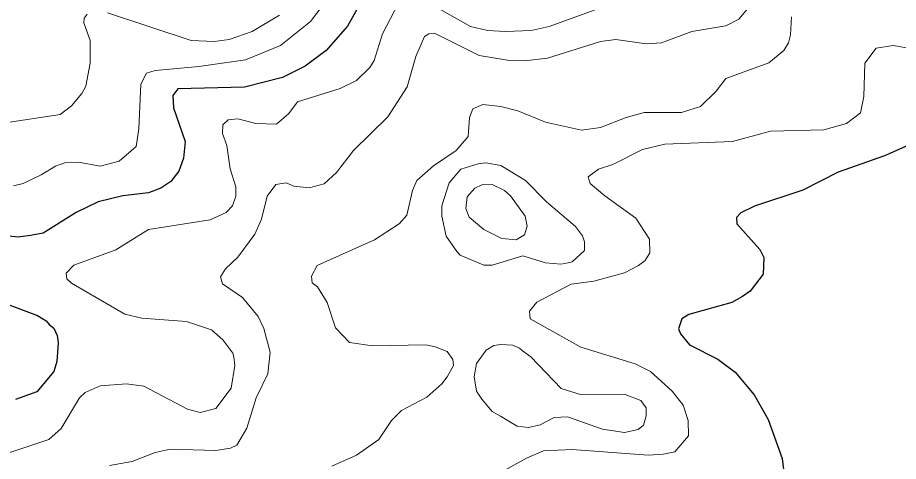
# Model space of a CAD drawing. Extents: x 423 to 448.8, y 7456.3 to 7484.
# Drawn here: x 436.1 to 437.534, y 7471.676 to 7472.399 of the extents above; entities that cross this region are included whole.
import ezdxf

# ---------------------------------------------------------------- set-up
doc = ezdxf.new("R2010")
doc.units = 0
doc.header["$LTSCALE"] = 0.032
doc.layers.add('1', color=7, linetype='Continuous', lineweight=25)
doc.layers.add('2', color=7, linetype='Continuous', lineweight=13)

msp = doc.modelspace()

# ---------------------------------------------------------------- linework, layer by layer
at = {"layer": '1'}
for points in [[(436.6856, 7472.4729), (436.6369, 7472.3848), (436.6021, 7472.3453), (436.5681, 7472.3198), (436.531, 7472.3012), (436.4691, 7472.2857), (436.3608, 7472.2826), (436.3523, 7472.2718), (436.3538, 7472.2517), (436.3724, 7472.1968), (436.3701, 7472.1697), (436.3623, 7472.1488), (436.3492, 7472.1318), (436.333, 7472.121), (436.3128, 7472.1133), (436.2711, 7472.1086), (436.2309, 7472.0986), (436.1952, 7472.0815), (436.1411, 7472.0475), (436.121, 7472.0437), (436.1009, 7472.0413), (436.039, 7472.0475)], [(437.5496, 7472.1906), (437.5117, 7472.1736), (437.4359, 7472.1473), (437.3787, 7472.1179), (437.2998, 7472.0916), (437.2773, 7472.0808), (437.2704, 7472.073), (437.2712, 7472.063), (437.3083, 7472.0212), (437.3152, 7472.0081), (437.3137, 7471.981), (437.2928, 7471.9531), (437.2804, 7471.9446), (437.2627, 7471.9346), (437.193, 7471.9153), (437.1814, 7471.9083), (437.176, 7471.8921), (437.1791, 7471.8836), (437.1938, 7471.8658), (437.2402, 7471.8425), (437.2681, 7471.8217), (437.299, 7471.7846), (437.3222, 7471.7443), (437.3446, 7471.6809), (437.3493, 7471.6453)], [(436.0475, 7471.9454), (436.1319, 7471.9137), (436.1465, 7471.9052), (436.1512, 7471.899), (436.1586, 7471.8931), (436.1642, 7471.8809), (436.1659, 7471.8696), (436.1636, 7471.8387)], [(436.1636, 7471.8387), (436.1589, 7471.8224), (436.1311, 7471.7892), (436.0963, 7471.7768)]]:
    msp.add_lwpolyline(points, dxfattribs=at)
at = {"layer": '2'}
for points in [[(436.6508, 7472.49), (436.5766, 7472.3924), (436.5279, 7472.353), (436.4706, 7472.3298), (436.3948, 7472.319), (436.3237, 7472.3128), (436.3097, 7472.3082), (436.3005, 7472.2904), (436.2974, 7472.2177), (436.2927, 7472.189), (436.2649, 7472.1651), (436.234, 7472.1566), (436.1991, 7472.1635), (436.1767, 7472.162), (436.1612, 7472.1566), (436.138, 7472.1426), (436.1087, 7472.1287), (436.0932, 7472.1249)], [(436.2742, 7471.916), (436.1875, 7471.9663), (436.1798, 7471.9732), (436.179, 7471.9826), (436.1914, 7471.9957), (436.2595, 7472.0204), (436.3128, 7472.0537), (436.4134, 7472.0692), (436.4396, 7472.0816), (436.4497, 7472.0924), (436.4552, 7472.1079), (436.4552, 7472.1233), (436.4459, 7472.1527), (436.4405, 7472.1906), (436.4335, 7472.21), (436.4342, 7472.2239), (436.4428, 7472.2324), (436.4583, 7472.2339), (436.4876, 7472.2262), (436.5216, 7472.2254), (436.5417, 7472.2424), (436.5557, 7472.2618), (436.6253, 7472.2834), (436.6516, 7472.2965), (436.6733, 7472.3175), (436.6802, 7472.3291), (436.6941, 7472.3724), (436.7266, 7472.435)], [(437.2936, 7472.4195), (437.2742, 7472.3963), (437.2533, 7472.3855), (437.1977, 7472.3762), (437.1482, 7472.3577), (437.1234, 7472.3561), (437.0739, 7472.3631), (437.0492, 7472.36), (436.9626, 7472.3329), (436.9254, 7472.3283), (436.9007, 7472.329), (436.8512, 7472.3368), (436.7785, 7472.3731), (436.7692, 7472.3724), (436.7622, 7472.3677), (436.7483, 7472.3353), (436.7344, 7472.2858), (436.7026, 7472.237), (436.6469, 7472.1821), (436.6191, 7472.1465), (436.599, 7472.1279), (436.5743, 7472.1217), (436.5495, 7472.1241), (436.5372, 7472.1295), (436.5201, 7472.1272), (436.5062, 7472.1078), (436.4969, 7472.0707), (436.4861, 7472.046), (436.4582, 7472.0089), (436.4381, 7471.9895), (436.4304, 7471.9764), (436.4335, 7471.9655), (436.4659, 7471.9431), (436.4915, 7471.9122), (436.5008, 7471.8928), (436.5108, 7471.8542), (436.507, 7471.8186), (436.4884, 7471.7799), (436.4729, 7471.7304), (436.4567, 7471.7026), (436.4466, 7471.6979), (436.4227, 7471.694), (436.3484, 7471.6963), (436.3237, 7471.6909), (436.2865, 7471.6762), (436.2494, 7471.6693)], [(436.5263, 7472.4025), (436.4815, 7472.3762), (436.4443, 7472.3631), (436.4196, 7472.36), (436.3825, 7472.3616), (436.2463, 7472.4064)], [(436.7785, 7472.4172), (436.8373, 7472.384), (436.8651, 7472.3778), (436.8945, 7472.3762), (436.9363, 7472.3778), (436.9656, 7472.384), (437.0523, 7472.4157)], [(436.213, 7472.4041), (436.2084, 7472.3979), (436.2077, 7472.3901), (436.2177, 7472.3616), (436.2177, 7472.3244), (436.2107, 7472.2873), (436.2045, 7472.2749), (436.1875, 7472.2548), (436.169, 7472.2409), (436.0762, 7472.227)], [(437.3601, 7472.4002), (437.3586, 7472.3708), (437.3554, 7472.3577), (437.3477, 7472.3453), (437.3229, 7472.3252), (437.2533, 7472.2996), (437.2371, 7472.2788), (437.2116, 7472.254), (437.1807, 7472.244), (437.1203, 7472.244), (437.0909, 7472.2363), (437.0492, 7472.22), (437.0182, 7472.2154), (436.9595, 7472.2285), (436.9146, 7472.247), (436.8868, 7472.254), (436.8574, 7472.2571), (436.8411, 7472.2502), (436.8357, 7472.2363), (436.8334, 7472.2053), (436.814, 7472.1821), (436.7769, 7472.1574), (436.7498, 7472.1334), (436.7429, 7472.1171), (436.7336, 7472.0769), (436.7212, 7472.063), (436.681, 7472.0367), (436.5874, 7471.9949), (436.5781, 7471.9779), (436.5797, 7471.967), (436.5882, 7471.9601), (436.6036, 7471.9346), (436.6175, 7471.8936), (436.64, 7471.8696)], [(437.5635, 7472.3468), (437.5256, 7472.353), (437.4977, 7472.3492), (437.4792, 7472.3244), (437.4777, 7472.2703), (437.4723, 7472.2439), (437.4498, 7472.2262), (437.4127, 7472.2161), (437.3261, 7472.2138), (437.2642, 7472.1968), (437.1536, 7472.1929), (437.1172, 7472.1837), (437.0693, 7472.1597), (437.046, 7472.1519), (437.0291, 7472.1395), (437.0321, 7472.1287), (437.0561, 7472.1086), (437.1064, 7472.0723), (437.1288, 7472.0382), (437.1296, 7472.0158), (437.1219, 7472.0034), (437.111, 7471.9949), (437.0879, 7471.9833), (437.0384, 7471.9694), (437.0012, 7471.9647), (436.9455, 7471.9354), (436.9332, 7471.9207), (436.9347, 7471.9083), (437.0167, 7471.8619), (437.1056, 7471.8348), (437.1304, 7471.8224), (437.1659, 7471.7907), (437.1838, 7471.7675), (437.1915, 7471.7428), (437.1922, 7471.718), (437.1698, 7471.6917), (437.1513, 7471.6878)], [(436.0839, 7471.6894), (436.1504, 7471.7118), (436.1705, 7471.7296), (436.2007, 7471.7799), (436.2099, 7471.7884), (436.234, 7471.7992), (436.2773, 7471.8023), (436.3051, 7471.7984), (436.3763, 7471.7613), (436.3971, 7471.7559), (436.4226, 7471.7621), (436.4474, 7471.7953), (436.4536, 7471.8325), (436.4521, 7471.8464), (436.4505, 7471.8526), (436.4342, 7471.8743), (436.4157, 7471.8905), (436.3747, 7471.9037), (436.302, 7471.9091), (436.2742, 7471.916)], [(436.64, 7471.8696), (436.6779, 7471.8642), (436.7645, 7471.8657), (436.78, 7471.8626), (436.7993, 7471.8549), (436.8086, 7471.8418), (436.8094, 7471.8325), (436.7993, 7471.8139), (436.7908, 7471.8023), (436.7661, 7471.7807), (436.7251, 7471.759), (436.7088, 7471.7428), (436.688, 7471.7118), (436.6516, 7471.6863), (436.6114, 7471.6685)], [(437.1513, 7471.6878), (437.1265, 7471.6863), (437.0028, 7471.6956), (436.9563, 7471.6933), (436.9285, 7471.6817), (436.8821, 7471.6561)]]:
    msp.add_lwpolyline(points, dxfattribs=at)
for points in [[(436.8589, 7471.9956), (436.8728, 7471.9957), (436.9223, 7472.0111), (436.9595, 7471.9996), (436.9842, 7471.9972), (436.9966, 7471.9996), (437.0028, 7472.0011), (437.0229, 7472.0196), (437.0229, 7472.0336), (437.0198, 7472.0436), (437.0082, 7472.0584), (436.961, 7472.0985), (436.9269, 7472.1334), (436.8868, 7472.1581), (436.862, 7472.162), (436.8496, 7472.1605), (436.8217, 7472.1519), (436.8024, 7472.1295), (436.7908, 7472.0924), (436.7908, 7472.0753), (436.7978, 7472.0429), (436.8148, 7472.0181), (436.8202, 7472.0119)], [(436.8589, 7472.0537), (436.8349, 7472.0738), (436.8295, 7472.0877), (436.8318, 7472.1071), (436.8442, 7472.121), (436.8558, 7472.1264), (436.8728, 7472.1272), (436.8929, 7472.1171), (436.9022, 7472.1086), (436.9262, 7472.0753), (436.9293, 7472.0591), (436.9254, 7472.0452), (436.9115, 7472.0367), (436.8883, 7472.039)], [(436.8859, 7471.7497), (436.8728, 7471.7575), (436.8558, 7471.7776), (436.8473, 7471.7907), (436.8434, 7471.8139), (436.8473, 7471.8356), (436.8627, 7471.8572), (436.8753, 7471.8646), (436.8868, 7471.8665), (436.9057, 7471.8652), (436.9169, 7471.8603), (436.9217, 7471.8562), (436.9355, 7471.8464), (436.985, 7471.7946), (437.0182, 7471.7845), (437.0894, 7471.7853), (437.1149, 7471.7753), (437.1234, 7471.7636), (437.1234, 7471.7505), (437.1188, 7471.7351), (437.1103, 7471.7281), (437.0879, 7471.7234), (437.0523, 7471.7288), (436.995, 7471.7489), (436.9734, 7471.7474), (436.9509, 7471.7358), (436.9316, 7471.7312), (436.9131, 7471.7335)]]:
    msp.add_lwpolyline(points, close=True, dxfattribs=at)

doc.saveas('drawing.dxf')
